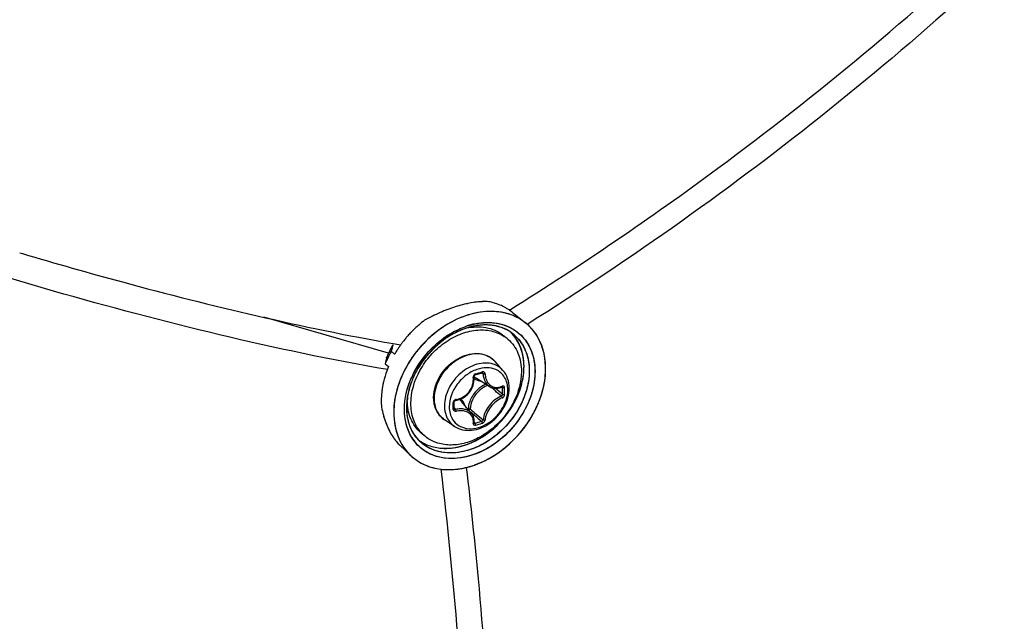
# Model space of a CAD drawing. Header units: millimetres. Extents: x 0 to 420, y 0 to 297.
# Tile 384 of 514: x 364.68 to 371.62, y 186.83 to 191.07. Entities that reach past the tile are written whole.
import ezdxf

# ---------------------------------------------------------------- set-up
doc = ezdxf.new("R2010")
doc.units = ezdxf.units.MM
doc.header["$LTSCALE"] = 23.1
doc.layers.get('0').update_dxf_attribs({"linetype": 'CONTINUOUS'})

msp = doc.modelspace()

# ---------------------------------------------------------------- linework, layer by layer
at = {"color": 7, "linetype": 'Continuous'}
for p, q in [((364.6792, 189.4288), (364.6982, 189.4233)), ((364.6792, 189.4288), (364.6984, 189.4232)), ((368.1316, 189.0249), (368.1395, 189.0298)), ((368.1317, 189.0248), (368.1396, 189.0297)), ((368.1514, 189.0107), (368.2467, 188.9346)), ((367.2795, 188.7208), (366.4017, 188.9742)), ((368.265, 188.929), (368.2581, 188.9247)), ((368.265, 188.929), (368.2581, 188.9247)), ((367.6874, 188.8406), (367.6976, 188.8474)), ((367.7035, 188.8511), (367.7045, 188.8517)), ((367.704, 188.8499), (367.7049, 188.8505)), ((367.8358, 188.8995), (367.8365, 188.8996)), ((367.8358, 188.8993), (367.8365, 188.8995)), ((367.8413, 188.9155), (367.842, 188.9157)), ((367.8479, 188.9036), (367.8456, 188.9028)), ((367.8479, 188.9036), (367.8457, 188.9029)), ((367.3096, 188.7774), (367.3062, 188.7635)), ((367.3104, 188.7794), (367.3096, 188.7774)), ((367.3653, 188.7798), (367.3646, 188.7788)), ((367.3657, 188.7796), (367.365, 188.7786)), ((368.1219, 188.82), (368.0969, 188.8417)), ((367.2994, 188.7351), (367.323, 188.7141)), ((367.3236, 188.7151), (367.323, 188.7141)), ((367.3236, 188.7151), (367.323, 188.7141)), ((367.5589, 188.7285), (367.5622, 188.7322)), ((367.5598, 188.7295), (367.5622, 188.7322)), ((367.2562, 188.6476), (367.2797, 188.6266)), ((367.2663, 188.6899), (367.2666, 188.6909)), ((367.2663, 188.6899), (367.2667, 188.6908)), ((367.2663, 188.6899), (367.2667, 188.6908)), ((367.2663, 188.6899), (367.2667, 188.6908)), ((368.0868, 188.6001), (368.0315, 188.6626)), ((367.4763, 188.5941), (367.4761, 188.5939)), ((367.8917, 188.5688), (367.9066, 188.5729)), ((367.9034, 188.607), (367.903, 188.6069)), ((367.9034, 188.607), (367.903, 188.6069)), ((367.9359, 188.5815), (367.9471, 188.5755)), ((367.4423, 188.5496), (367.4426, 188.5503)), ((367.4576, 188.5568), (367.4575, 188.5565)), ((367.9929, 188.4863), (367.9001, 188.5439)), ((368.0332, 188.4739), (368.0356, 188.4719)), ((368.0767, 188.4821), (368.0838, 188.4783)), ((368.0805, 188.4839), (368.0796, 188.4832)), ((368.0796, 188.4832), (368.0809, 188.4837)), ((368.0809, 188.4837), (368.0815, 188.4837)), ((367.4132, 188.4109), (367.4133, 188.4113)), ((367.4135, 188.4109), (367.4135, 188.4113)), ((367.7436, 188.3592), (367.7434, 188.3779)), ((367.8651, 188.2975), (367.7951, 188.3808)), ((367.7434, 188.3306), (367.7436, 188.3541)), ((367.7435, 188.3375), (367.7528, 188.3251)), ((367.7436, 188.3541), (367.7436, 188.3592)), ((367.842, 188.3302), (367.8384, 188.3292)), ((367.8517, 188.3134), (367.8673, 188.3001)), ((367.8673, 188.3001), (367.8851, 188.2851)), ((367.7454, 188.2059), (367.6757, 188.2517)), ((367.8829, 188.2293), (367.8838, 188.2284)), ((367.8836, 188.2363), (367.8896, 188.2281)), ((367.8836, 188.2363), (367.8864, 188.2326)), ((367.8838, 188.2284), (367.8847, 188.2279)), ((367.5327, 188.1397), (367.5077, 188.1613)), ((367.3623, 188.0702), (367.4372, 187.9999)), ((367.4408, 187.9965), (367.4415, 187.9959)), ((367.4409, 187.9966), (367.4415, 187.996)), ((367.65, 187.9039), (367.6501, 187.9038))]:
    msp.add_line(p, q, dxfattribs=at)
for points in [[(367.8838, 188.5457), (367.8829, 188.5562), (367.883, 188.5576), (367.8832, 188.5592), (367.8837, 188.5607), (367.8843, 188.5622), (367.8852, 188.5637), (367.8862, 188.565), (367.8873, 188.5662), (367.8886, 188.5672), (367.8899, 188.568), (367.8912, 188.5686), (367.8917, 188.5688)], [(367.9066, 188.5729), (367.9155, 188.5754), (367.9243, 188.578), (367.9391, 188.5824)], [(367.9391, 188.5824), (367.9397, 188.5826), (367.9407, 188.5827), (367.9417, 188.5827), (367.9424, 188.5824), (367.9427, 188.5823)], [(367.7543, 188.3893), (367.7639, 188.3912), (367.7766, 188.3947), (367.789, 188.3993), (367.8009, 188.405), (367.8124, 188.4118), (367.8233, 188.4195), (367.8336, 188.4282), (367.843, 188.4376), (367.8517, 188.4479), (367.8594, 188.4588), (367.8662, 188.4702), (367.8719, 188.4822), (367.8766, 188.4945), (367.8802, 188.5071), (367.8826, 188.5199), (367.8838, 188.5328), (367.8838, 188.5457)], [(367.9928, 188.4864), (367.9966, 188.4842), (368.0049, 188.4801), (368.0138, 188.4771), (368.023, 188.475), (368.0325, 188.4739)], [(368.0325, 188.4739), (368.0423, 188.4739), (368.0522, 188.475), (368.0622, 188.4771), (368.0722, 188.4802), (368.0796, 188.4832)], [(367.7434, 188.3779), (367.7435, 188.3787), (367.7437, 188.38), (367.7442, 188.3814), (367.7449, 188.3828), (367.7458, 188.3841), (367.7469, 188.3854), (367.7481, 188.3865), (367.7495, 188.3874), (367.7509, 188.3882), (367.7524, 188.3888), (367.7538, 188.3892), (367.7543, 188.3893)], [(367.7441, 188.3282), (367.7438, 188.3287), (367.7436, 188.3294), (367.7434, 188.3302), (367.7434, 188.3306)], [(367.8783, 188.275), (367.8745, 188.2834), (367.8698, 188.2912), (367.8651, 188.2974)], [(367.883, 188.2301), (367.8837, 188.2373), (367.8839, 188.2472), (367.883, 188.2568), (367.8812, 188.2661), (367.8783, 188.275)], [(367.8829, 188.2292), (367.8829, 188.2292), (367.883, 188.2291), (367.883, 188.2292), (367.8829, 188.2296), (367.883, 188.2301)]]:
    msp.add_lwpolyline(points, dxfattribs=at)
for centre, radius, start, end in [((368.0596, 188.079), 1.0168, 106.14447, 109.23708), ((368.0593, 188.0801), 1.0157, 106.13986, 109.24115), ((368.0214, 188.2113), 0.8792, 102.73361, 106.14942), ((368.0211, 188.2123), 0.878, 102.72927, 106.14332), ((368.0021, 188.2941), 0.7941, 101.78574, 102.69442), ((368.0024, 188.2924), 0.7958, 101.78383, 102.69058), ((367.9846, 188.3818), 0.7047, 97.87782, 101.84842), ((367.9666, 188.5121), 0.5732, 93.29104, 97.88678), ((367.9618, 188.5848), 0.5003, 91.97994, 93.21717), ((367.9622, 188.5774), 0.5077, 92.60111, 93.21261), ((367.9617, 188.5871), 0.4979, 91.97148, 93.2143), ((367.9615, 188.592), 0.4931, 91.97543, 92.60119), ((367.9149, 188.6902), 0.4005, 73.65406, 79.71494), ((367.9191, 188.705), 0.3851, 71.23843, 73.62864), ((367.9226, 188.7152), 0.3743, 67.34363, 71.24492), ((367.9264, 188.7245), 0.3643, 64.2958, 67.33588), ((368.1834, 187.7675), 1.3522, 115.44296, 116.07045), ((368.1808, 187.773), 1.3462, 115.44371, 116.0741), ((368.1856, 187.763), 1.3573, 115.7551, 116.06986), ((368.1812, 187.7721), 1.3471, 115.4424, 115.75511), ((368.1551, 187.828), 1.2855, 112.76225, 115.46319), ((368.1546, 187.8289), 1.2845, 112.75668, 115.45954), ((368.1119, 187.9309), 1.1739, 109.95143, 112.76107), ((368.112, 187.9309), 1.1739, 109.95381, 112.76374), ((368.0877, 187.9966), 1.1039, 109.2057, 109.93254), ((368.0868, 187.999), 1.1013, 109.20228, 109.93081), ((367.9292, 188.7303), 0.3578, 60.83662, 64.29563), ((367.932, 188.7353), 0.3521, 57.33752, 60.83495), ((367.9343, 188.7389), 0.3478, 54.20076, 57.3352), ((367.9347, 188.7395), 0.3472, 51.37396, 57.336), ((367.9353, 188.7403), 0.3461, 51.36713, 54.19768), ((368.0213, 188.3132), 0.8048, 131.05872, 132.32465), ((368.0118, 188.3244), 0.7901, 127.21991, 131.0754), ((368.2005, 187.7332), 1.3906, 116.08177, 118.64554), ((368.1995, 187.7349), 1.3887, 116.07614, 118.64344), ((368.0014, 188.4035), 0.5364, 107.2419, 108.75764), ((367.996, 188.4212), 0.518, 106.11336, 107.38578), ((367.9951, 188.4239), 0.5151, 103.41042, 107.28797), ((367.9915, 188.4373), 0.5012, 102.31871, 106.12349), ((367.9729, 188.4668), 0.4543, 97.79946, 104.90926), ((367.9906, 188.442), 0.4964, 102.35584, 103.39317), ((367.9711, 188.4753), 0.4456, 97.72424, 102.18987), ((367.9707, 188.4793), 0.4416, 97.02561, 102.2393), ((367.967, 188.5063), 0.4143, 94.73186, 97.73086), ((367.9686, 188.4928), 0.4279, 96.96922, 97.69949), ((367.9664, 188.5122), 0.4084, 93.52504, 96.99907), ((367.9674, 188.5032), 0.4175, 94.7478, 96.97546), ((367.965, 188.5323), 0.3883, 88.61528, 94.76342), ((367.9663, 188.5155), 0.4051, 93.53633, 94.74277), ((367.9652, 188.5368), 0.3838, 88.61941, 93.56762), ((367.965, 188.5379), 0.3827, 87.98349, 93.5437), ((367.9654, 188.5532), 0.3673, 87.95913, 88.58408), ((367.9655, 188.559), 0.3616, 84.94771, 88.58318), ((367.9657, 188.5622), 0.3584, 84.9412, 87.96883), ((367.9657, 188.5627), 0.3579, 84.14986, 87.9618), ((367.9665, 188.5714), 0.3491, 84.13136, 84.93123), ((367.9679, 188.5839), 0.3366, 78.44528, 84.97884), ((367.9681, 188.5856), 0.3348, 78.43091, 84.164), ((367.9683, 188.5866), 0.3339, 77.96562, 84.17412), ((368.0296, 188.6629), 0.3478, 49.06362, 51.38133), ((368.0297, 188.663), 0.3475, 49.43387, 51.39061), ((368.0298, 188.6631), 0.3474, 49.4293, 51.38417), ((368.03, 188.6633), 0.3471, 49.06201, 49.42875), ((368.0302, 188.6636), 0.3468, 48.36292, 49.43332), ((368.0292, 188.6625), 0.3483, 44.96524, 49.05918), ((368.0299, 188.6632), 0.3473, 48.3608, 49.06306), ((368.0282, 188.6614), 0.3498, 41.21829, 48.34923), ((368.0294, 188.6627), 0.348, 44.96154, 48.35842), ((368.0298, 188.3045), 0.817, 136.35992, 138.63858), ((368.0271, 188.3071), 0.8132, 134.84869, 136.35979), ((368.0247, 188.3096), 0.8098, 132.32515, 134.86225), ((368.0511, 188.2996), 0.652, 122.83598, 124.53993), ((368.0515, 188.2987), 0.6529, 122.20852, 124.48306), ((367.9882, 188.4104), 0.5128, 107.21102, 110.38525), ((367.9905, 188.4055), 0.5181, 109.0704, 110.43081), ((367.9858, 188.4178), 0.505, 106.88227, 109.02171), ((367.9853, 188.4205), 0.5023, 107.31574, 109.07264), ((367.9807, 188.4352), 0.4869, 106.11325, 107.31299), ((367.9835, 188.4255), 0.4969, 106.09972, 107.20049), ((367.9168, 188.4996), 0.4079, 100.971, 101.34646), ((367.9827, 188.4278), 0.4945, 106.06173, 106.87772), ((367.916, 188.5038), 0.4037, 99.98859, 100.97207), ((367.9792, 188.4402), 0.4817, 105.9539, 106.11066), ((367.9809, 188.4341), 0.488, 105.11803, 106.06203), ((367.9785, 188.4427), 0.4791, 105.11313, 105.95451), ((367.9806, 188.4353), 0.4867, 104.83782, 105.82661), ((367.9792, 188.4404), 0.4814, 104.29817, 105.11776), ((367.9778, 188.4456), 0.4761, 104.81712, 105.11256), ((367.9757, 188.4536), 0.4678, 102.17354, 104.82413), ((367.9765, 188.4513), 0.4702, 102.20598, 104.30323), ((367.9706, 188.5985), 0.3217, 77.91771, 78.39418), ((367.9723, 188.6067), 0.3134, 74.42201, 78.40695), ((367.9722, 188.6058), 0.3143, 74.44279, 77.92903), ((367.9727, 188.6081), 0.3119, 73.90672, 77.93425), ((367.9741, 188.6129), 0.3069, 73.90758, 74.4307), ((367.9762, 188.6204), 0.2991, 66.87109, 74.43713), ((367.9767, 188.6216), 0.2979, 66.58429, 73.91867), ((367.9769, 188.6221), 0.2972, 66.85955, 73.93455), ((367.9798, 188.6293), 0.2895, 66.54335, 66.82561), ((367.9807, 188.6314), 0.2872, 63.20249, 66.83908), ((367.9807, 188.6313), 0.2874, 63.86204, 66.55225), ((367.9811, 188.6323), 0.2863, 63.18545, 66.54887), ((367.9822, 188.6344), 0.2839, 62.93266, 63.85828), ((367.9826, 188.6352), 0.283, 62.92109, 63.17919), ((367.9867, 188.6428), 0.2744, 51.44966, 62.96675), ((367.9868, 188.643), 0.2742, 51.45353, 62.98167), ((367.9442, 188.6655), 0.2832, 42.60211, 45.71581), ((367.9438, 188.6651), 0.2837, 42.65384, 45.69266), ((367.9429, 188.6643), 0.2849, 42.00251, 42.65523), ((367.9433, 188.6647), 0.2844, 41.99977, 42.60766), ((367.9433, 188.6647), 0.2844, 41.99938, 42.60345), ((367.9404, 188.6622), 0.2882, 34.71844, 41.98672), ((367.9777, 188.6329), 0.2877, 34.74605, 51.27615), ((368.0274, 188.6607), 0.3509, 41.90395, 44.96067), ((368.0275, 188.6608), 0.3507, 41.9065, 44.96465), ((368.0248, 188.6584), 0.3543, 37.77973, 41.90292), ((368.026, 188.6594), 0.3527, 41.22612, 41.90576), ((368.025, 188.6586), 0.354, 39.52411, 41.22544), ((368.0252, 188.6587), 0.3538, 39.52175, 41.22413), ((368.0216, 188.6559), 0.3583, 34.72676, 39.51368), ((368.0235, 188.6573), 0.356, 37.78559, 39.52394), ((368.0219, 188.6561), 0.3581, 35.68385, 37.78205), ((368.0215, 188.6558), 0.3586, 35.24001, 37.78436), ((368.0203, 188.6549), 0.36, 35.23776, 35.68506), ((368.0193, 188.6543), 0.3612, 34.73195, 35.23773), ((368.0199, 188.6547), 0.3604, 34.72691, 35.24162), ((368.013, 188.65), 0.3688, 29.51432, 34.7143), ((368.0184, 188.6536), 0.3623, 34.16445, 34.73339), ((368.019, 188.654), 0.3616, 34.16025, 34.72678), ((368.0126, 188.6498), 0.3692, 29.51431, 34.14524), ((368.0177, 188.6531), 0.3632, 33.67121, 34.16448), ((367.8438, 188.4601), 0.6217, 149.09967, 155.20959), ((367.8442, 188.4581), 0.6227, 149.15134, 155.05196), ((367.8536, 188.4528), 0.6335, 149.17312, 150.77515), ((370.1143, 204.6319), 16.0889, 259.97047, 260.16445), ((368.0236, 188.3092), 0.8092, 144.52477, 146.19759), ((368.0236, 188.3092), 0.8092, 144.52481, 146.16403), ((368.0259, 188.3075), 0.8121, 144.0632, 144.43583), ((368.0259, 188.3076), 0.812, 144.06334, 144.43584), ((368.0268, 188.3069), 0.8131, 142.38471, 144.06306), ((368.0267, 188.307), 0.813, 142.38463, 144.06321), ((368.0287, 188.3054), 0.8156, 140.22939, 142.4104), ((368.0305, 188.3039), 0.8179, 138.61797, 140.23014), ((368.1237, 188.2233), 0.8228, 137.53713, 138.16579), ((367.9555, 188.6278), 0.2542, 49.1138, 56.51182), ((367.8167, 188.4709), 0.5924, 156.12264, 158.20873), ((367.8252, 188.4689), 0.6011, 155.71507, 157.76076), ((367.9602, 188.3535), 0.7631, 151.48132, 154.90182), ((367.8239, 188.4678), 0.6002, 155.07578, 156.86231), ((367.8261, 188.4668), 0.6027, 155.07809, 156.1259), ((367.8305, 188.4666), 0.6068, 155.23242, 155.71755), ((367.8362, 188.462), 0.6138, 152.33995, 155.07239), ((367.9713, 188.3476), 0.7756, 151.23878, 151.48994), ((367.971, 188.3478), 0.7752, 151.35823, 151.48997), ((367.9747, 188.3457), 0.7795, 150.03054, 151.35717), ((367.975, 188.3455), 0.7799, 150.03073, 151.23795), ((367.8469, 188.4565), 0.6259, 150.77478, 152.34374), ((379.9064, 185.7296), 12.9603, 166.462, 166.59096), ((368.0071, 188.3197), 0.7897, 147.89268, 149.9534), ((368.007, 188.3198), 0.7895, 147.89266, 149.95336), ((368.0176, 188.3132), 0.802, 146.16334, 147.89429), ((368.0175, 188.3132), 0.8019, 146.16314, 147.89435), ((368.0759, 188.2637), 0.6952, 138.04167, 152.84659), ((368.1242, 188.2228), 0.8235, 138.07399, 138.89063), ((368.0888, 188.2533), 0.7118, 137.71544, 137.90983), ((378.4688, 185.976), 11.5265, 166.38196, 166.59805), ((367.9403, 188.3629), 0.741, 154.90576, 157.4038), ((367.8192, 188.4714), 0.5945, 157.76332, 158.33907), ((367.8144, 188.4719), 0.5899, 156.86327, 158.21106), ((367.9162, 188.5605), 0.1539, 50.53518, 52.38989), ((367.9164, 188.5607), 0.1537, 47.20358, 50.53486), ((367.9158, 188.5602), 0.1545, 41.53019, 47.1948), ((367.9174, 188.3594), 0.6914, 161.51909, 163.13722), ((367.9397, 188.3518), 0.7149, 157.38804, 161.50705), ((368.0393, 188.2833), 0.6537, 153.26297, 156.16783), ((368.0349, 188.2856), 0.6488, 153.67762, 154.36295), ((368.045, 188.2808), 0.6599, 153.69011, 154.23809), ((368.0378, 188.2842), 0.652, 153.18809, 153.67746), ((368.0474, 188.2796), 0.6626, 153.25566, 153.69019), ((368.0491, 188.2787), 0.6645, 152.96083, 153.25573), ((368.0412, 188.2825), 0.6558, 152.91998, 153.18831), ((368.0194, 188.2988), 0.6182, 153.67667, 155.36641), ((368.0233, 188.2967), 0.6227, 153.68606, 155.34026), ((368.0266, 188.2954), 0.6262, 153.70832, 155.32848), ((368.0364, 188.2903), 0.6372, 151.52143, 153.68459), ((368.0352, 188.2911), 0.6358, 151.56353, 153.7075), ((368.0298, 188.2936), 0.6299, 151.50629, 153.67176), ((367.3617, 190.5083), 2.0045, 285.39308, 286.80749), ((367.9825, 188.3769), 0.2433, 109.07365, 109.22931), ((367.8552, 188.3754), 0.6271, 167.85272, 170.23305), ((367.8746, 188.3712), 0.647, 165.78204, 167.8545), ((367.8971, 188.3654), 0.6702, 163.13123, 165.77749), ((368.0364, 188.2848), 0.6504, 155.05612, 155.97877), ((368.0319, 188.287), 0.6455, 154.36207, 155.93196), ((368.0414, 188.2825), 0.6559, 154.23779, 155.05631), ((367.9473, 188.6202), 0.0898, 224.14979, 225.13489), ((367.9476, 188.6205), 0.0901, 225.16768, 238.19258), ((368.0485, 188.3185), 0.202, 114.0645, 126.40526), ((367.7905, 188.3838), 0.5618, 174.88937, 177.86578), ((367.8119, 188.3819), 0.5833, 172.67122, 174.89249), ((367.8334, 188.3791), 0.605, 170.23256, 172.66996), ((368.0622, 188.3006), 0.2113, 135.09832, 148.10442), ((359.8959, 178.9122), 12.5417, 49.56104, 49.72441), ((360.631, 179.7736), 11.4092, 49.26308, 49.56466), ((360.0525, 178.9756), 12.4061, 49.65654, 49.94798), ((368.0381, 188.5866), 0.1071, 290.31697, 292.26307), ((368.0369, 188.5896), 0.1103, 292.2624, 294.07545), ((366.6185, 188.4546), 1.4654, 0.00233, 0.92882), ((366.6672, 188.4546), 1.4168, 359.05537, 0.00295), ((366.6202, 188.4537), 1.4783, 0.0024, 0.92888), ((366.6693, 188.4537), 1.4292, 359.05547, 0.00301), ((367.7712, 188.3845), 0.5425, 177.87164, 179.77367), ((367.7421, 188.3844), 0.5134, 179.74319, 184.87954), ((367.8844, 188.3355), 0.4778, 172.64471, 173.5713), ((367.8937, 188.3346), 0.4871, 171.30109, 173.56705), ((367.8921, 188.3346), 0.4855, 172.51311, 173.56963), ((367.8952, 188.3341), 0.4887, 170.97172, 172.64113), ((367.9021, 188.3333), 0.4956, 170.96053, 172.51148), ((367.8103, 188.3889), 0.3977, 177.20156, 179.98876), ((367.8208, 188.3885), 0.4082, 176.8585, 177.21222), ((365.5962, 188.3493), 2.1407, 0.00233, 0.64253), ((367.7596, 188.3735), 0.0216, 99.06376, 106.76369), ((367.726, 188.3229), 0.0902, 40.02572, 53.88647), ((367.7108, 188.3225), 0.1114, 16.50857, 23.3442), ((367.9752, 188.4884), 0.7592, 191.21781, 195.56133), ((367.9741, 188.4882), 0.758, 191.22125, 195.57067), ((365.6762, 188.3493), 2.0607, 359.34524, 0.00194), ((367.7407, 188.3306), 0.00271, 351.60329, 359.32144), ((375.5079, 197.4144), 11.8794, 229.89404, 230.16205), ((374.5595, 196.2772), 10.3986, 230.16047, 230.51372), ((367.6185, 188.6697), 0.7785, 330.51232, 333.67169), ((367.6178, 188.6701), 0.7793, 330.51223, 333.32698), ((367.6272, 188.6653), 0.7688, 333.03735, 333.33657), ((367.6288, 188.6645), 0.767, 333.33655, 333.68263), ((367.6303, 188.6638), 0.7653, 333.33401, 333.67764), ((367.6382, 188.6599), 0.7565, 333.67652, 336.5845), ((367.631, 188.6634), 0.7645, 333.67993, 333.98757), ((367.6324, 188.6627), 0.7629, 333.67772, 333.98992), ((367.6397, 188.6592), 0.7548, 333.98554, 336.58777), ((367.6333, 188.6623), 0.762, 333.98758, 334.25893), ((367.9227, 188.4745), 0.7048, 195.61404, 196.17546), ((367.9136, 188.4718), 0.6954, 195.60533, 196.73877), ((367.9105, 188.4709), 0.6921, 196.17542, 196.74232), ((367.887, 188.4638), 0.6676, 196.73603, 198.3293), ((367.8513, 188.4524), 0.6302, 196.68026, 201.56551), ((367.8349, 188.4462), 0.6126, 198.30407, 201.59401), ((374.998, 196.7067), 11.0235, 229.81565, 230.16603), ((367.5148, 189.6152), 1.4368, 285.12112, 287.07727), ((367.5154, 189.6133), 1.4495, 285.13021, 287.08635), ((367.7816, 188.4253), 0.5553, 201.61066, 204.26789), ((367.7621, 188.417), 0.5342, 201.55293, 206.95997), ((367.7433, 188.408), 0.5133, 204.26617, 207.01786), ((367.7198, 188.3962), 0.4871, 207.03555, 207.75079), ((367.7141, 188.3933), 0.4806, 207.03499, 208.48069), ((367.7105, 188.3913), 0.4765, 207.75075, 208.47792), ((367.6906, 188.3804), 0.4538, 208.46379, 210.92837), ((367.6982, 188.3057), 0.286, 212.43965, 214.72904), ((367.6936, 188.3025), 0.2804, 212.39315, 214.45567), ((367.6992, 188.3319), 0.2543, 221.70798, 229.09647), ((367.655, 188.3589), 0.4123, 210.90798, 214.67787), ((367.622, 188.3361), 0.3721, 214.68892, 218.32619), ((367.5984, 188.3175), 0.3421, 218.33076, 221.73229), ((367.5855, 188.3062), 0.3249, 221.75381, 222.68818), ((367.5793, 188.3005), 0.3165, 221.73012, 224.72938), ((367.5775, 188.2987), 0.3139, 222.68188, 224.73879), ((367.7106, 188.2908), 0.3128, 210.79009, 214.71405), ((367.7085, 188.2897), 0.3104, 211.08808, 222.74439), ((367.7044, 188.2866), 0.3052, 214.72363, 222.49614), ((367.6974, 188.3051), 0.285, 214.19294, 214.45497), ((367.6907, 188.3005), 0.2769, 214.45948, 214.72693), ((367.697, 188.3048), 0.2845, 214.45497, 214.71783), ((367.6962, 188.3043), 0.2836, 214.73191, 215.05701), ((367.6943, 188.303), 0.2813, 214.72695, 215.01924), ((367.6889, 188.2991), 0.2746, 214.9928, 226.78066), ((367.6889, 188.2989), 0.2745, 215.00809, 226.75845), ((367.6591, 188.3361), 0.2812, 231.40537, 232.72204), ((367.659, 188.3359), 0.281, 231.40641, 232.71341), ((367.6602, 188.3376), 0.2831, 232.71269, 236.28952), ((367.6601, 188.3374), 0.2828, 232.71654, 236.28836), ((367.6617, 188.3398), 0.2857, 236.28886, 238.55735), ((367.6617, 188.3398), 0.2856, 236.28857, 238.56261), ((367.6615, 188.3395), 0.2854, 236.28744, 238.55443), ((367.5672, 188.2886), 0.2996, 224.73899, 226.81653), ((367.5661, 188.2875), 0.2979, 224.74023, 226.8287), ((367.6898, 188.2652), 0.3666, 210.74294, 214.71596), ((367.6802, 188.2584), 0.3548, 214.70639, 226.77538), ((367.6753, 188.2537), 0.348, 226.8293, 227.79329), ((367.6749, 188.2534), 0.3475, 226.82444, 227.64699), ((367.6748, 188.2532), 0.3473, 226.82953, 227.64514), ((367.6893, 188.4866), 0.5872, 282.31726, 286.1187), ((367.6898, 188.4846), 0.5851, 282.31161, 285.71908), ((367.6867, 188.4963), 0.5972, 285.35535, 285.70945), ((367.6856, 188.4999), 0.601, 285.70949, 286.104), ((367.686, 188.4987), 0.5997, 285.7065, 286.11081), ((367.6803, 188.5178), 0.6196, 286.11887, 289.45337), ((367.6847, 188.5032), 0.6044, 286.1021, 286.47325), ((367.6851, 188.5021), 0.6032, 286.11084, 286.476), ((367.6799, 188.519), 0.6209, 286.48834, 289.45258), ((367.6839, 188.5059), 0.6072, 286.47321, 286.78892)]:
    msp.add_arc(centre, radius, start, end, dxfattribs=at)
for points, knots in [([(368.1396, 189.0297), (368.6395, 189.342), (370.5613, 190.6493), (372.2859, 192.2528), (373.3934, 193.5875)], [0, 0, 0, 0, 0.253674, 1, 1, 1, 1]), ([(373.4603, 193.4388), (373.0998, 193.0057), (371.5543, 191.3025), (369.7347, 189.8512), (368.265, 188.929)], [0, 0, 0, 0, 0.245138, 1, 1, 1, 1]), ([(367.2722, 188.6057), (366.4781, 188.7437), (364.7509, 189.1708), (363.0654, 189.7318), (362.1548, 190.0643)], [0, 0, 0, 0, 0.45396, 1, 1, 1, 1]), ([(364.6984, 189.4232), (364.9326, 189.3539), (365.7953, 189.1092), (366.6697, 188.9025), (367.3123, 188.7889)], [0, 0, 0, 0, 0.27236, 1, 1, 1, 1]), ([(368.1444, 188.9915), (368.0954, 189.0093), (367.9844, 189.0249), (367.8145, 188.9904), (367.6499, 188.9052), (367.5541, 188.8206), (367.511, 188.7725)], [0, 0, 0, 0, 0.221196, 0.463312, 0.725506, 1, 1, 1, 1]), ([(368.1446, 188.9915), (368.0956, 189.0092), (367.9846, 189.0249), (367.8148, 188.9905), (367.6503, 188.9055), (367.5546, 188.821), (367.5115, 188.773)], [0, 0, 0, 0, 0.221447, 0.463667, 0.725746, 1, 1, 1, 1]), ([(367.8523, 188.9938), (367.8214, 188.9849), (367.6959, 188.9376), (367.5854, 188.8538), (367.5167, 188.7788)], [0, 0, 0, 0, 0.239966, 1, 1, 1, 1]), ([(368.1451, 188.9913), (368.1006, 189.0075), (368.0008, 189.0237), (367.9017, 189.0081), (367.8523, 188.9938)], [0, 0, 0, 0, 0.479541, 1, 1, 1, 1]), ([(367.8424, 188.9158), (367.9, 188.9337), (368.0168, 188.9497), (368.1305, 188.9109), (368.1751, 188.88)], [0, 0, 0, 0, 0.526189, 1, 1, 1, 1]), ([(367.9903, 188.9375), (368.0396, 188.9362), (368.1372, 188.9154), (368.2539, 188.8201), (368.3148, 188.6781), (368.3158, 188.5131), (368.261, 188.3442), (368.1272, 188.1422), (367.9675, 188.0309), (367.8524, 187.9976)], [0, 0, 0, 0, 0.11213, 0.218838, 0.329891, 0.452186, 0.586314, 0.727642, 1, 1, 1, 1]), ([(367.8844, 188.9269), (367.8931, 188.9288), (367.9275, 188.9354), (367.9626, 188.9381), (367.9886, 188.9375)], [0, 0, 0, 0, 0.256535, 1, 1, 1, 1]), ([(367.8845, 188.927), (367.8934, 188.9289), (367.9283, 188.9355), (367.9639, 188.9381), (367.9903, 188.9375)], [0, 0, 0, 0, 0.256278, 1, 1, 1, 1]), ([(367.9886, 188.9375), (368.0056, 188.9371), (368.0703, 188.9318), (368.1339, 188.9081), (368.1734, 188.8811)], [0, 0, 0, 0, 0.261575, 1, 1, 1, 1]), ([(367.4376, 188.3674), (367.4376, 188.4479), (367.4761, 188.5729), (367.5736, 188.7095), (367.6695, 188.7966), (367.7784, 188.8579), (367.8922, 188.8885), (368.0021, 188.885), (368.068, 188.8583), (368.0958, 188.8399)], [0, 0, 0, 0, 0.254142, 0.391, 0.527564, 0.659013, 0.781772, 0.894694, 1, 1, 1, 1]), ([(367.8212, 188.8952), (367.786, 188.8831), (367.6455, 188.8169), (367.5322, 188.6972), (367.4763, 188.5941)], [0, 0, 0, 0, 0.241236, 1, 1, 1, 1]), ([(367.8096, 188.8911), (367.7755, 188.8784), (367.64, 188.8114), (367.5307, 188.6944), (367.4763, 188.5941)], [0, 0, 0, 0, 0.242026, 1, 1, 1, 1]), ([(367.6976, 188.8474), (367.7091, 188.8548), (367.7546, 188.8821), (367.8036, 188.9037), (367.8413, 188.9155)], [0, 0, 0, 0, 0.256625, 1, 1, 1, 1]), ([(367.8024, 188.0685), (367.8855, 188.0925), (368.0429, 188.1863), (368.1768, 188.3678), (368.231, 188.5336), (368.2399, 188.6549), (368.2162, 188.7661), (368.1779, 188.8291), (368.1546, 188.855)], [0, 0, 0, 0, 0.260989, 0.532289, 0.661973, 0.783062, 0.894976, 1, 1, 1, 1]), ([(368.1577, 188.8574), (368.1861, 188.8347), (368.2355, 188.7759), (368.2733, 188.6637), (368.2743, 188.5373), (368.2274, 188.3604), (368.0919, 188.1636), (367.926, 188.0617), (367.8378, 188.0363)], [0, 0, 0, 0, 0.104524, 0.214592, 0.333967, 0.462949, 0.735941, 1, 1, 1, 1]), ([(367.8459, 188.9014), (367.8912, 188.9093), (367.9613, 188.9094), (368.0452, 188.8793), (368.0811, 188.8554), (368.0969, 188.8417)], [0, 0, 0, 0, 0.519583, 0.762839, 1, 1, 1, 1]), ([(368.1774, 188.3933), (368.1974, 188.4339), (368.2279, 188.5169), (368.241, 188.6442), (368.2186, 188.7615), (368.179, 188.8279), (368.1546, 188.855)], [0, 0, 0, 0, 0.278014, 0.537515, 0.77657, 1, 1, 1, 1]), ([(368.1577, 188.8574), (368.1888, 188.8325), (368.2423, 188.7664), (368.2777, 188.6399), (368.269, 188.4993), (368.2364, 188.4072), (368.2142, 188.3623)], [0, 0, 0, 0, 0.222971, 0.459982, 0.719377, 1, 1, 1, 1]), ([(368.1734, 188.8811), (368.2097, 188.8563), (368.2734, 188.7875), (368.3179, 188.6497), (368.3113, 188.4946), (368.2758, 188.3928), (368.2513, 188.3431)], [0, 0, 0, 0, 0.223214, 0.459267, 0.718396, 1, 1, 1, 1]), ([(368.3324, 188.3593), (368.3685, 188.4427), (368.4099, 188.6135), (368.3639, 188.7884), (368.3199, 188.8545)], [0, 0, 0, 0, 0.533744, 1, 1, 1, 1]), ([(367.6316, 188.0543), (367.7208, 188.0418), (367.8684, 188.0778), (368.0267, 188.1881), (368.1306, 188.3033), (368.2036, 188.4369), (368.2395, 188.5774), (368.2341, 188.7124), (368.2004, 188.7929), (368.1773, 188.8263)], [0, 0, 0, 0, 0.239217, 0.373672, 0.511458, 0.646823, 0.774667, 0.892112, 1, 1, 1, 1]), ([(368.2141, 188.7969), (368.2381, 188.7623), (368.2725, 188.6782), (368.2757, 188.5376), (368.2351, 188.3921), (368.1555, 188.2552), (368.044, 188.1397), (367.8774, 188.0338), (367.7232, 188.0067), (367.6344, 188.028)], [0, 0, 0, 0, 0.108486, 0.226976, 0.356148, 0.49267, 0.630927, 0.764804, 1, 1, 1, 1]), ([(368.2512, 188.8037), (368.2765, 188.7671), (368.313, 188.6783), (368.3166, 188.5297), (368.2739, 188.3759), (368.19, 188.231), (368.0725, 188.1086), (367.8966, 187.9959), (367.7337, 187.9664), (367.6395, 187.9883)], [0, 0, 0, 0, 0.108425, 0.226833, 0.355901, 0.492337, 0.630562, 0.76449, 1, 1, 1, 1]), ([(368.1219, 188.82), (368.1371, 188.8069), (368.1648, 188.7764), (368.2058, 188.7019), (368.217, 188.6362), (368.217, 188.5924)], [0, 0, 0, 0, 0.238021, 0.481682, 1, 1, 1, 1]), ([(368.3197, 188.3314), (368.3594, 188.4138), (368.4083, 188.5838), (368.3734, 188.762), (368.3339, 188.8317)], [0, 0, 0, 0, 0.533174, 1, 1, 1, 1]), ([(367.511, 188.7725), (367.465, 188.7211), (367.3871, 188.609), (367.3198, 188.423), (367.3099, 188.2387), (367.3466, 188.1251), (367.3748, 188.0778)], [0, 0, 0, 0, 0.275264, 0.538289, 0.780129, 1, 1, 1, 1]), ([(367.5106, 188.7721), (367.4647, 188.7208), (367.387, 188.6088), (367.3198, 188.423), (367.3099, 188.2388), (367.3466, 188.1252), (367.3747, 188.0779)], [0, 0, 0, 0, 0.275019, 0.538051, 0.78006, 1, 1, 1, 1]), ([(367.5037, 188.7642), (367.4922, 188.7511), (367.4484, 188.6975), (367.4114, 188.6384), (367.3884, 188.592)], [0, 0, 0, 0, 0.252116, 1, 1, 1, 1]), ([(368.0102, 188.6825), (367.9939, 188.695), (367.9545, 188.7141), (367.887, 188.7196), (367.8164, 188.7031), (367.7482, 188.6669), (367.6878, 188.614), (367.6262, 188.5299), (367.6017, 188.4523), (367.6017, 188.4022)], [0, 0, 0, 0, 0.104897, 0.216899, 0.338904, 0.47012, 0.607003, 0.744549, 1, 1, 1, 1]), ([(367.8029, 188.6995), (367.8234, 188.708), (367.8653, 188.72), (367.9291, 188.7204), (367.9872, 188.7018), (368.0187, 188.677), (368.0315, 188.6626)], [0, 0, 0, 0, 0.270574, 0.524505, 0.765155, 1, 1, 1, 1]), ([(367.6064, 188.4727), (367.619, 188.5224), (367.6702, 188.616), (367.7554, 188.68), (367.8029, 188.6995)], [0, 0, 0, 0, 0.499995, 1, 1, 1, 1]), ([(368.0174, 188.6443), (367.9997, 188.6497), (367.961, 188.6547), (367.9015, 188.6453), (367.8423, 188.6204), (367.7688, 188.5689), (367.6988, 188.4804), (367.6745, 188.3925), (367.6745, 188.3502)], [0, 0, 0, 0, 0.108641, 0.225762, 0.35139, 0.483442, 0.751147, 1, 1, 1, 1]), ([(368.0868, 188.6001), (368.0777, 188.6103), (368.0563, 188.6286), (368.0307, 188.6402), (368.0174, 188.6443)], [0, 0, 0, 0, 0.49562, 1, 1, 1, 1]), ([(367.3884, 188.592), (367.3465, 188.5074), (367.2949, 188.3323), (367.3327, 188.1483), (367.3749, 188.0775)], [0, 0, 0, 0, 0.534142, 1, 1, 1, 1]), ([(368.217, 188.5924), (368.217, 188.5197), (368.1857, 188.4071), (368.1042, 188.2793), (368.0228, 188.194), (367.9282, 188.1279), (367.8265, 188.0854), (367.7241, 188.0695), (367.6576, 188.0783), (367.6273, 188.0877)], [0, 0, 0, 0, 0.248665, 0.382512, 0.517376, 0.649237, 0.774657, 0.891563, 1, 1, 1, 1]), ([(367.9024, 188.6067), (367.8755, 188.5973), (367.8235, 188.5682), (367.7429, 188.4868), (367.7083, 188.4004), (367.7083, 188.3445)], [0, 0, 0, 0, 0.249772, 0.51087, 1, 1, 1, 1]), ([(367.8938, 188.5757), (367.8888, 188.5743), (367.88, 188.5674), (367.877, 188.5565), (367.8776, 188.5514)], [0, 0, 0, 0, 0.497141, 1, 1, 1, 1]), ([(367.8938, 188.5757), (367.8939, 188.5748), (367.894, 188.5725), (367.8933, 188.5692), (367.8917, 188.5688)], [0, 0, 0, 0, 0.348, 1, 1, 1, 1]), ([(368.0362, 188.6062), (368.0166, 188.6148), (367.9709, 188.6234), (367.9257, 188.6147), (367.9034, 188.607)], [0, 0, 0, 0, 0.475968, 1, 1, 1, 1]), ([(367.9413, 188.5894), (367.9414, 188.5885), (367.9415, 188.5862), (367.9407, 188.5829), (367.9391, 188.5824)], [0, 0, 0, 0, 0.339767, 1, 1, 1, 1]), ([(367.9605, 188.5753), (367.9602, 188.5798), (367.9569, 188.587), (367.9482, 188.5905), (367.9435, 188.5901), (367.9413, 188.5894)], [0, 0, 0, 0, 0.502703, 0.74499, 1, 1, 1, 1]), ([(367.9471, 188.5755), (367.947, 188.5762), (367.9465, 188.5789), (367.9445, 188.5813), (367.9427, 188.5823)], [0, 0, 0, 0, 0.264576, 1, 1, 1, 1]), ([(367.9471, 188.5755), (367.9481, 188.5572), (367.9556, 188.5226), (367.9791, 188.4949), (367.9928, 188.4864)], [0, 0, 0, 0, 0.531229, 1, 1, 1, 1]), ([(367.9605, 188.5752), (367.9581, 188.5746), (367.9536, 188.5742), (367.949, 188.5746), (367.9471, 188.5755)], [0, 0, 0, 0, 0.5364, 1, 1, 1, 1]), ([(367.9605, 188.5753), (367.9612, 188.5629), (367.9655, 188.5391), (367.9819, 188.5082), (368.007, 188.4868), (368.0277, 188.4811), (368.038, 188.4804)], [0, 0, 0, 0, 0.279104, 0.533854, 0.769255, 1, 1, 1, 1]), ([(368.1212, 188.4638), (368.1212, 188.4794), (368.1178, 188.5098), (368.101, 188.5515), (368.0734, 188.5852), (368.0491, 188.6005), (368.0362, 188.6062)], [0, 0, 0, 0, 0.267263, 0.518158, 0.759229, 1, 1, 1, 1]), ([(368.1311, 188.4749), (368.1311, 188.498), (368.1244, 188.5434), (368.1014, 188.5836), (368.0868, 188.6001)], [0, 0, 0, 0, 0.512429, 1, 1, 1, 1]), ([(367.4435, 188.1281), (367.4083, 188.1858), (367.3739, 188.3348), (367.4109, 188.4792), (367.4423, 188.5496)], [0, 0, 0, 0, 0.466936, 1, 1, 1, 1]), ([(367.4419, 188.1307), (367.4077, 188.1881), (367.3744, 188.3352), (367.4106, 188.4778), (367.4413, 188.5474)], [0, 0, 0, 0, 0.467432, 1, 1, 1, 1]), ([(367.4575, 188.5565), (367.4519, 188.5444), (367.4319, 188.4967), (367.418, 188.4462), (367.4122, 188.4082)], [0, 0, 0, 0, 0.257043, 1, 1, 1, 1]), ([(367.4575, 188.5565), (367.452, 188.5446), (367.4323, 188.4977), (367.4185, 188.4481), (367.4126, 188.4108)], [0, 0, 0, 0, 0.257234, 1, 1, 1, 1]), ([(367.7562, 188.3948), (367.7739, 188.3977), (367.809, 188.4108), (367.8507, 188.448), (367.8763, 188.4972), (367.8797, 188.534), (367.8776, 188.5514)], [0, 0, 0, 0, 0.24849, 0.504031, 0.757203, 1, 1, 1, 1]), ([(367.8776, 188.5513), (367.8791, 188.5518), (367.8812, 188.5525), (367.8831, 188.5546), (367.883, 188.5555)], [0, 0, 0, 0, 0.63264, 1, 1, 1, 1]), ([(367.8837, 188.5438), (367.887, 188.5414), (367.901, 188.5324), (367.9173, 188.5272), (367.9297, 188.5254)], [0, 0, 0, 0, 0.245283, 1, 1, 1, 1]), ([(367.5981, 188.4079), (367.5981, 188.4132), (367.5988, 188.435), (367.6024, 188.4567), (367.6064, 188.4727)], [0, 0, 0, 0, 0.244438, 1, 1, 1, 1]), ([(367.7322, 188.255), (367.7427, 188.2382), (367.7716, 188.2084), (367.8317, 188.1869), (367.8994, 188.19), (367.9675, 188.2159), (368.0297, 188.2614), (368.0946, 188.3391), (368.1212, 188.4149), (368.1212, 188.4638)], [0, 0, 0, 0, 0.105488, 0.213714, 0.331476, 0.460622, 0.598286, 0.738716, 1, 1, 1, 1]), ([(367.7454, 188.2059), (367.7625, 188.1946), (367.8023, 188.1783), (367.8679, 188.1756), (367.9347, 188.1929), (367.9978, 188.2278), (368.0529, 188.2775), (368.1092, 188.356), (368.1311, 188.4282), (368.1311, 188.4749)], [0, 0, 0, 0, 0.11076, 0.226584, 0.349536, 0.479279, 0.613227, 0.747471, 1, 1, 1, 1]), ([(367.9286, 188.4811), (367.9206, 188.4753), (367.8907, 188.4499), (367.8674, 188.4165), (367.8561, 188.3895)], [0, 0, 0, 0, 0.251119, 1, 1, 1, 1]), ([(367.9801, 188.4943), (367.9739, 188.492), (367.9492, 188.4808), (367.9271, 188.4642), (367.9126, 188.4497)], [0, 0, 0, 0, 0.242416, 1, 1, 1, 1]), ([(368.038, 188.4804), (368.0411, 188.4802), (368.0537, 188.4801), (368.0663, 188.4829), (368.0753, 188.4862)], [0, 0, 0, 0, 0.242499, 1, 1, 1, 1]), ([(368.0765, 188.4185), (368.0776, 188.419), (368.0817, 188.422), (368.0839, 188.4274), (368.0838, 188.4312)], [0, 0, 0, 0, 0.233629, 1, 1, 1, 1]), ([(368.0819, 188.4889), (368.0819, 188.4883), (368.0819, 188.4866), (368.0814, 188.4847), (368.0805, 188.4839)], [0, 0, 0, 0, 0.296838, 1, 1, 1, 1]), ([(368.0838, 188.4783), (368.0838, 188.4789), (368.0837, 188.4809), (368.0826, 188.483), (368.0814, 188.4837)], [0, 0, 0, 0, 0.295427, 1, 1, 1, 1]), ([(368.0983, 188.4777), (368.0983, 188.4817), (368.0959, 188.4884), (368.0878, 188.4908), (368.0838, 188.4897), (368.0819, 188.4889)], [0, 0, 0, 0, 0.500392, 0.734456, 1, 1, 1, 1]), ([(368.0819, 188.406), (368.0841, 188.4069), (368.0927, 188.4123), (368.0982, 188.4225), (368.0983, 188.4302)], [0, 0, 0, 0, 0.2401, 1, 1, 1, 1]), ([(368.0983, 188.4777), (368.096, 188.4767), (368.0909, 188.4761), (368.0858, 188.477), (368.0838, 188.4783)], [0, 0, 0, 0, 0.520163, 1, 1, 1, 1]), ([(368.0983, 188.4302), (368.096, 188.4291), (368.0909, 188.4286), (368.0857, 188.4298), (368.0838, 188.4312)], [0, 0, 0, 0, 0.516682, 1, 1, 1, 1]), ([(367.4097, 188.389), (367.4047, 188.3449), (367.4067, 188.2588), (367.4392, 188.1781), (367.4617, 188.145)], [0, 0, 0, 0, 0.525527, 1, 1, 1, 1]), ([(367.4097, 188.3891), (367.4049, 188.3465), (367.4064, 188.2635), (367.436, 188.1851), (367.4569, 188.1523)], [0, 0, 0, 0, 0.524813, 1, 1, 1, 1]), ([(367.4096, 188.389), (367.4049, 188.3464), (367.4064, 188.2634), (367.4361, 188.185), (367.4569, 188.1523)], [0, 0, 0, 0, 0.52504, 1, 1, 1, 1]), ([(367.5077, 188.1614), (367.4925, 188.1745), (367.4649, 188.205), (367.4239, 188.2795), (367.4126, 188.3452), (367.4126, 188.389)], [0, 0, 0, 0, 0.238021, 0.481682, 1, 1, 1, 1]), ([(367.5094, 188.1627), (367.4859, 188.1891), (367.4484, 188.2549), (367.4376, 188.3292), (367.4376, 188.3674)], [0, 0, 0, 0, 0.481107, 1, 1, 1, 1]), ([(367.6757, 188.2517), (367.6635, 188.2597), (367.641, 188.2793), (367.6074, 188.33), (367.5981, 188.377), (367.5981, 188.4079)], [0, 0, 0, 0, 0.241984, 0.486768, 1, 1, 1, 1]), ([(367.6017, 188.4022), (367.6017, 188.3722), (367.6105, 188.3268), (367.6427, 188.278), (367.6641, 188.2593), (367.6757, 188.2517)], [0, 0, 0, 0, 0.517982, 0.760912, 1, 1, 1, 1]), ([(367.6316, 188.0543), (367.7361, 188.0396), (367.9104, 188.0932), (368.0817, 188.2396), (368.1508, 188.3396), (368.1774, 188.3933)], [0, 0, 0, 0, 0.468934, 0.733843, 1, 1, 1, 1]), ([(368.2142, 188.3623), (368.186, 188.3054), (368.1124, 188.2001), (367.9664, 188.0822), (367.8015, 188.0165), (367.686, 188.0157), (367.6346, 188.028)], [0, 0, 0, 0, 0.26667, 0.531069, 0.77803, 1, 1, 1, 1]), ([(367.7534, 188.3942), (367.7487, 188.3928), (367.7405, 188.3873), (367.7367, 188.3778), (367.7368, 188.3733)], [0, 0, 0, 0, 0.515676, 1, 1, 1, 1]), ([(367.7368, 188.3733), (367.7377, 188.3735), (367.7402, 188.3741), (367.7435, 188.3761), (367.7434, 188.3779)], [0, 0, 0, 0, 0.335626, 1, 1, 1, 1]), ([(367.7562, 188.3948), (367.7562, 188.3935), (367.7561, 188.3916), (367.755, 188.3894), (367.7543, 188.3893)], [0, 0, 0, 0, 0.650306, 1, 1, 1, 1]), ([(367.8131, 188.3666), (367.8117, 188.3698), (367.8057, 188.382), (367.7973, 188.3929), (367.7899, 188.3998)], [0, 0, 0, 0, 0.255247, 1, 1, 1, 1]), ([(367.8561, 188.3895), (367.8541, 188.3846), (367.8469, 188.3655), (367.8428, 188.3453), (367.842, 188.3302)], [0, 0, 0, 0, 0.258896, 1, 1, 1, 1]), ([(367.8829, 188.4122), (367.8788, 188.4056), (367.8646, 188.3797), (367.8563, 188.3502), (367.8551, 188.3284)], [0, 0, 0, 0, 0.261592, 1, 1, 1, 1]), ([(368.0765, 188.4185), (368.0598, 188.4124), (368.0271, 188.3931), (367.987, 188.3525), (367.958, 188.3044), (367.9482, 188.2687), (367.9471, 188.2518)], [0, 0, 0, 0, 0.24174, 0.507568, 0.769195, 1, 1, 1, 1]), ([(368.0819, 188.406), (368.0663, 188.4001), (368.0358, 188.3818), (367.9983, 188.3437), (367.971, 188.2986), (367.9616, 188.2653), (367.9604, 188.2495)], [0, 0, 0, 0, 0.241461, 0.507728, 0.769702, 1, 1, 1, 1]), ([(368.0819, 188.406), (368.0821, 188.4096), (368.0805, 188.4144), (368.0773, 188.4179), (368.0765, 188.4185)], [0, 0, 0, 0, 0.766459, 1, 1, 1, 1]), ([(368.2513, 188.3431), (368.2216, 188.2831), (368.144, 188.1719), (367.99, 188.0471), (367.816, 187.9772), (367.694, 187.9757), (367.6396, 187.9883)], [0, 0, 0, 0, 0.266466, 0.530776, 0.777819, 1, 1, 1, 1]), ([(367.6745, 188.3502), (367.6745, 188.3429), (367.6758, 188.3151), (367.6829, 188.2873), (367.6916, 188.2686)], [0, 0, 0, 0, 0.261199, 1, 1, 1, 1]), ([(367.7083, 188.3445), (367.7083, 188.3284), (367.7119, 188.297), (367.7242, 188.2678), (367.7322, 188.255)], [0, 0, 0, 0, 0.516185, 1, 1, 1, 1]), ([(367.7368, 188.3258), (367.7367, 188.3236), (367.7377, 188.3191), (367.7438, 188.3119), (367.7516, 188.311), (367.7562, 188.312)], [0, 0, 0, 0, 0.245151, 0.483798, 1, 1, 1, 1]), ([(367.7368, 188.3258), (367.7376, 188.3259), (367.7402, 188.3265), (367.7431, 188.3284), (367.7434, 188.3302)], [0, 0, 0, 0, 0.321323, 1, 1, 1, 1]), ([(367.7441, 188.3282), (367.745, 188.327), (367.7478, 188.325), (367.7512, 188.3248), (367.7528, 188.3251)], [0, 0, 0, 0, 0.481798, 1, 1, 1, 1]), ([(367.8651, 188.2975), (367.8593, 188.3044), (367.8446, 188.3165), (367.8171, 188.3271), (367.7855, 188.3303), (367.7638, 188.3275), (367.7528, 188.3251)], [0, 0, 0, 0, 0.222882, 0.461558, 0.720944, 1, 1, 1, 1]), ([(367.7562, 188.312), (367.7562, 188.3144), (367.7554, 188.3189), (367.7539, 188.3233), (367.7528, 188.3251)], [0, 0, 0, 0, 0.526671, 1, 1, 1, 1]), ([(367.8684, 188.2765), (367.8637, 188.2844), (367.8504, 188.299), (367.823, 188.3123), (367.7904, 188.317), (367.7677, 188.3145), (367.7562, 188.312)], [0, 0, 0, 0, 0.221381, 0.457911, 0.717649, 1, 1, 1, 1]), ([(367.8421, 188.3303), (367.8444, 188.3308), (367.8489, 188.3309), (367.8534, 188.3296), (367.8551, 188.3284)], [0, 0, 0, 0, 0.526419, 1, 1, 1, 1]), ([(367.8421, 188.3303), (367.8421, 188.3297), (367.8422, 188.3273), (367.8428, 188.325), (367.8434, 188.3233)], [0, 0, 0, 0, 0.234277, 1, 1, 1, 1]), ([(367.8476, 188.3182), (367.8505, 188.3197), (367.8538, 188.3232), (367.855, 188.3274), (367.8551, 188.3284)], [0, 0, 0, 0, 0.762591, 1, 1, 1, 1]), ([(367.8867, 187.9336), (367.9767, 187.9654), (368.1462, 188.0711), (368.2676, 188.2287), (368.3124, 188.3167)], [0, 0, 0, 0, 0.491428, 1, 1, 1, 1]), ([(367.6916, 188.2686), (367.6976, 188.2559), (367.7127, 188.2321), (367.7339, 188.2134), (367.7454, 188.2059)], [0, 0, 0, 0, 0.504391, 1, 1, 1, 1]), ([(367.8593, 187.9246), (367.9494, 187.9518), (368.1216, 188.0498), (368.2478, 188.2009), (368.2962, 188.2865)], [0, 0, 0, 0, 0.488775, 1, 1, 1, 1]), ([(367.8776, 188.2256), (367.8789, 188.2345), (367.8789, 188.2523), (367.8728, 188.2692), (367.8684, 188.2765)], [0, 0, 0, 0, 0.513521, 1, 1, 1, 1]), ([(367.8776, 188.2256), (367.8774, 188.2237), (367.8776, 188.2197), (367.8827, 188.213), (367.8898, 188.213), (367.8938, 188.2141)], [0, 0, 0, 0, 0.250198, 0.477776, 1, 1, 1, 1]), ([(367.8776, 188.2256), (367.8783, 188.2258), (367.8806, 188.2265), (367.8827, 188.2284), (367.883, 188.2301)], [0, 0, 0, 0, 0.303916, 1, 1, 1, 1]), ([(367.8847, 188.2279), (367.8851, 188.2278), (367.8867, 188.2274), (367.8884, 188.2277), (367.8896, 188.2281)], [0, 0, 0, 0, 0.220787, 1, 1, 1, 1]), ([(367.8867, 187.9336), (367.9283, 187.9483), (368.0938, 188.0266), (368.2282, 188.1662), (368.2962, 188.2865)], [0, 0, 0, 0, 0.242219, 1, 1, 1, 1]), ([(367.8938, 188.2141), (367.8941, 188.2166), (367.8933, 188.2216), (367.8912, 188.2263), (367.8896, 188.2281)], [0, 0, 0, 0, 0.510568, 1, 1, 1, 1]), ([(367.9367, 188.2417), (367.938, 188.242), (367.9425, 188.2439), (367.9466, 188.2482), (367.9471, 188.2518)], [0, 0, 0, 0, 0.265099, 1, 1, 1, 1]), ([(367.9413, 188.2278), (367.9416, 188.2303), (367.9407, 188.2354), (367.9385, 188.24), (367.9367, 188.2417)], [0, 0, 0, 0, 0.50766, 1, 1, 1, 1]), ([(367.9413, 188.2278), (367.9438, 188.2285), (367.9526, 188.2329), (367.9599, 188.2422), (367.9604, 188.2495)], [0, 0, 0, 0, 0.257299, 1, 1, 1, 1]), ([(367.9605, 188.2496), (367.9571, 188.2484), (367.9519, 188.2486), (367.9479, 188.2511), (367.9471, 188.2518)], [0, 0, 0, 0, 0.768189, 1, 1, 1, 1]), ([(367.8524, 187.9976), (367.7758, 187.9755), (367.6502, 187.9693), (367.5119, 188.0409), (367.4624, 188.0971), (367.4435, 188.1281)], [0, 0, 0, 0, 0.522277, 0.762056, 1, 1, 1, 1]), ([(367.6346, 188.028), (367.622, 188.031), (367.5733, 188.0458), (367.5284, 188.0731), (367.5009, 188.099)], [0, 0, 0, 0, 0.256609, 1, 1, 1, 1]), ([(367.8378, 188.0363), (367.778, 188.019), (367.6554, 188.0067), (367.5417, 188.0607), (367.5009, 188.099)], [0, 0, 0, 0, 0.526815, 1, 1, 1, 1]), ([(367.6344, 188.028), (367.6218, 188.0311), (367.5732, 188.0458), (367.5284, 188.0732), (367.5009, 188.099)], [0, 0, 0, 0, 0.256404, 1, 1, 1, 1]), ([(367.5126, 188.0961), (367.5215, 188.0907), (367.5587, 188.0706), (367.6001, 188.0587), (367.6316, 188.0543)], [0, 0, 0, 0, 0.245087, 1, 1, 1, 1]), ([(367.5126, 188.0961), (367.5215, 188.0907), (367.5586, 188.0706), (367.6001, 188.0587), (367.6316, 188.0543)], [0, 0, 0, 0, 0.245059, 1, 1, 1, 1]), ([(367.6273, 188.0877), (367.6185, 188.0904), (367.5845, 188.1027), (367.5531, 188.1221), (367.5327, 188.1397)], [0, 0, 0, 0, 0.254748, 1, 1, 1, 1]), ([(367.6395, 187.9883), (367.6088, 187.9955), (367.5496, 188.018), (367.5001, 188.0577), (367.4793, 188.0804)], [0, 0, 0, 0, 0.506018, 1, 1, 1, 1]), ([(367.6396, 187.9883), (367.6242, 187.9919), (367.5652, 188.0098), (367.5116, 188.0455), (367.4805, 188.079)], [0, 0, 0, 0, 0.257232, 1, 1, 1, 1]), ([(367.6316, 188.0543), (367.6453, 188.0524), (367.7025, 188.0478), (367.7605, 188.0564), (367.8024, 188.0685)], [0, 0, 0, 0, 0.239792, 1, 1, 1, 1]), ([(367.4408, 187.9965), (367.4688, 187.9711), (367.5349, 187.9283), (367.6109, 187.9085), (367.65, 187.9039)], [0, 0, 0, 0, 0.490173, 1, 1, 1, 1]), ([(367.4415, 187.9959), (367.4878, 187.9539), (367.6118, 187.8929), (367.7475, 187.8984), (367.8146, 187.913)], [0, 0, 0, 0, 0.476561, 1, 1, 1, 1]), ([(367.65, 187.9039), (367.6632, 187.9023), (367.7182, 187.8983), (367.7738, 187.9041), (367.8146, 187.913)], [0, 0, 0, 0, 0.241974, 1, 1, 1, 1]), ([(367.6501, 187.9038), (367.6657, 187.902), (367.731, 187.8978), (367.7969, 187.9073), (367.8448, 187.9205)], [0, 0, 0, 0, 0.240533, 1, 1, 1, 1]), ([(367.8458, 184.8139), (367.8458, 185.0629), (367.8284, 186.0953), (367.745, 187.1262), (367.6507, 187.9039)], [0, 0, 0, 0, 0.241202, 1, 1, 1, 1]), ([(367.8285, 187.9163), (367.8598, 187.6548), (367.9674, 186.6407), (368.019, 185.6203), (368.019, 184.8639)], [0, 0, 0, 0, 0.258242, 1, 1, 1, 1])]:
    msp.add_open_spline(points, degree=3, knots=knots, dxfattribs=at)
for points in [[(367.9338, 189.0843), (367.9185, 189.0834), (367.9032, 189.0819), (367.888, 189.0798)], [(367.9864, 189.0842), (367.9725, 189.0851), (367.9585, 189.0853), (367.9445, 189.0848)], [(367.9864, 189.0842), (367.9725, 189.0851), (367.9585, 189.0853), (367.9445, 189.0848)], [(368.2466, 188.9346), (368.2162, 188.9589), (368.1811, 188.9783), (368.1444, 188.9915)], [(368.2466, 188.9346), (368.2162, 188.9589), (368.1812, 188.9782), (368.1446, 188.9915)], [(368.1577, 188.8574), (368.143, 188.8691), (368.127, 188.8793), (368.1102, 188.8878)], [(368.1751, 188.88), (368.2046, 188.8595), (368.2307, 188.8332), (368.2512, 188.8037)], [(367.5622, 188.7322), (367.5994, 188.773), (367.6416, 188.8098), (367.6874, 188.8406)], [(367.4555, 188.5774), (367.4833, 188.6327), (367.5191, 188.6845), (367.5606, 188.7304)], [(367.4572, 188.5808), (367.4846, 188.6344), (367.5195, 188.6847), (367.5598, 188.7295)], [(367.2917, 188.1641), (367.2991, 188.1504), (367.3072, 188.1371), (367.3161, 188.1243)], [(367.3161, 188.1243), (367.3244, 188.1123), (367.3334, 188.1007), (367.3431, 188.0898)], [(367.4632, 188.1428), (367.4742, 188.127), (367.4868, 188.1122), (367.5009, 188.099)], [(367.3747, 188.0779), (367.3917, 188.0493), (367.4129, 188.0227), (367.4372, 187.9999)], [(367.3749, 188.0775), (367.3919, 188.049), (367.413, 188.0226), (367.4372, 187.9999)]]:
    msp.add_open_spline(points, degree=3, dxfattribs=at)

doc.saveas('drawing.dxf')
